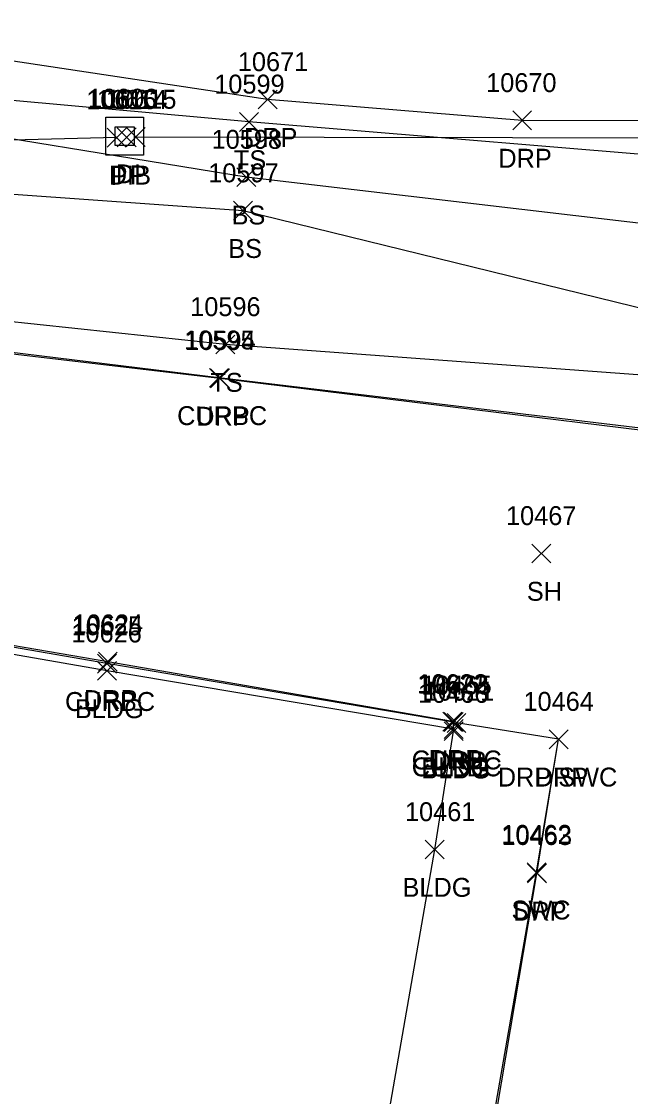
# Model space of a CAD drawing. Extents: x 1769141 to 1770911, y 735471 to 741449.
# Drawn here: x 1770437.1 to 1770501.4, y 738773.6 to 738887.2 of the extents above; entities that cross this region are included whole.
import ezdxf

# ---------------------------------------------------------------- set-up
doc = ezdxf.new("R2010")
doc.units = 0
for name, color, linetype in [('D_A', 7, 'Continuous'), ('D_I', 7, 'Continuous'), ('D_TIC', 7, 'Continuous'), ('DCP', 7, 'Continuous'), ('DS', 7, 'Continuous'), ('L_A', 7, 'Continuous'), ('L_I', 7, 'Continuous'), ('L_TIC', 7, 'Continuous'), ('LBC', 7, 'Continuous'), ('LELB', 7, 'Continuous'), ('R_A', 7, 'Continuous'), ('R_I', 7, 'Continuous'), ('R_TIC', 7, 'Continuous'), ('RC', 7, 'Continuous'), ('RDP', 7, 'Continuous'), ('RSW', 7, 'Continuous')]:
    doc.layers.add(name, color=color, linetype=linetype)

msp = doc.modelspace()

# ---------------------------------------------------------------- linework, layer by layer
at = {"layer": 'D_TIC'}
for points in [[(1770446.14, 738873.96), (1770448.14, 738875.96)], [(1770448.14, 738873.96), (1770446.14, 738875.96)], [(1770447.22, 738873.99), (1770449.22, 738875.99)], [(1770449.22, 738873.99), (1770447.22, 738875.99)], [(1770448.18, 738874.01), (1770450.18, 738876.01)], [(1770450.18, 738874.01), (1770448.18, 738876.01)]]:
    msp.add_lwpolyline(points, dxfattribs=at)
at = {"layer": 'DCP'}
for points in [[(1770588.41, 738874.75), (1770449.18, 738875.01)], [(1770447.14, 738874.96), (1770309.47, 738871.44)]]:
    msp.add_lwpolyline(points, dxfattribs=at)
at = {"layer": 'DS'}
for p, q in [((1770446, 738877.11), (1770450, 738877.11)), ((1770446, 738873.11), (1770446, 738877.11)), ((1770450, 738877.11), (1770450, 738873.11)), ((1770447, 738874.11), (1770447, 738876.11)), ((1770447, 738876.11), (1770449, 738876.11)), ((1770448.01, 738875.12), (1770448.01, 738875.12)), ((1770448.01, 738875.12), (1770448.01, 738875.12)), ((1770449, 738876.11), (1770449, 738874.11)), ((1770449, 738874.11), (1770447, 738874.11)), ((1770450, 738873.11), (1770446, 738873.11))]:
    msp.add_line(p, q, dxfattribs=at)
at = {"layer": 'L_TIC'}
for points in [[(1770460.13, 738875.61), (1770462.13, 738877.61)], [(1770462.13, 738875.61), (1770460.13, 738877.61)], [(1770459.85, 738869.77), (1770461.85, 738871.77)], [(1770461.85, 738869.77), (1770459.85, 738871.77)], [(1770459.5, 738866.23), (1770461.5, 738868.23)], [(1770461.5, 738866.23), (1770459.5, 738868.23)], [(1770457.64, 738852.08), (1770459.64, 738854.08)], [(1770459.64, 738852.08), (1770457.64, 738854.08)], [(1770491, 738829.99), (1770493, 738831.99)], [(1770493, 738829.99), (1770491, 738831.99)], [(1770445.14, 738817.58), (1770447.14, 738819.58)], [(1770447.14, 738817.58), (1770445.14, 738819.58)], [(1770481.74, 738811.43), (1770483.74, 738813.43)], [(1770483.74, 738811.43), (1770481.74, 738813.43)], [(1770481.75, 738811.2), (1770483.75, 738813.2)], [(1770483.75, 738811.2), (1770481.75, 738813.2)], [(1770479.75, 738798.69), (1770481.75, 738800.69)], [(1770481.75, 738798.69), (1770479.75, 738800.69)]]:
    msp.add_lwpolyline(points, dxfattribs=at)
at = {"layer": 'LBC'}
msp.add_lwpolyline([(1770355.73, 738726.42), (1770369.22, 738724.05), (1770376.65, 738722.75), (1770406.47, 738717.79), (1770405, 738709.95), (1770471.46, 738698.65), (1770482.87, 738764.69), (1770474.89, 738765.91), (1770480.75, 738799.69), (1770482.75, 738812.2), (1770482.74, 738812.43), (1770446.14, 738818.58), (1770408.11, 738825.21), (1770373.6, 738831.13), (1770373.19, 738830.95), (1770367.66, 738799.21), (1770361.53, 738763.21), (1770355.28, 738727.34)], dxfattribs=at)
at = {"layer": 'LELB'}
for points in [[(1770580.79, 738863.86), (1770564.48, 738865.47), (1770543.38, 738868.95), (1770513.7, 738872.26), (1770461.13, 738876.61), (1770422.07, 738880.14), (1770383.42, 738886.53), (1770350.12, 738889.47), (1770337.62, 738892.52), (1770340.95, 738915.92), (1770342.1, 738948.84), (1770346.55, 738996.47), (1770341.4, 739000.6), (1770372.72, 739000.93), (1770395.17, 738998.49)], [(1770576.97, 738855.59), (1770564.55, 738860.34), (1770541.03, 738860.89), (1770512.78, 738864.69), (1770460.85, 738870.77), (1770421.54, 738877.17), (1770380.98, 738877.16), (1770329.13, 738870.56)], [(1770575.43, 738851.51), (1770564.62, 738854.06), (1770539.97, 738856.14), (1770512.9, 738854.36), (1770460.5, 738867.23), (1770420.36, 738870.08), (1770379.59, 738871.19), (1770330.71, 738861.73)], [(1770560.33, 738844.07), (1770537.38, 738847.06), (1770512.74, 738849.09), (1770458.64, 738853.08), (1770418.83, 738857.32), (1770378.62, 738862.15), (1770363.31, 738861.95), (1770348.45, 738856.66), (1770336.44, 738849.22), (1770320.85, 738835.08), (1770307.15, 738828.31)]]:
    msp.add_lwpolyline(points, dxfattribs=at)
at = {"layer": 'R_TIC'}
for points in [[(1770462.1, 738877.98), (1770464.1, 738879.98)], [(1770464.1, 738877.98), (1770462.1, 738879.98)], [(1770488.99, 738875.77), (1770490.99, 738877.77)], [(1770490.99, 738875.77), (1770488.99, 738877.77)], [(1770456.96, 738848.56), (1770458.96, 738850.56)], [(1770458.96, 738848.56), (1770456.96, 738850.56)], [(1770457.06, 738848.5), (1770459.06, 738850.5)], [(1770459.06, 738848.5), (1770457.06, 738850.5)], [(1770445.22, 738818.54), (1770447.22, 738820.54)], [(1770447.22, 738818.54), (1770445.22, 738820.54)], [(1770445.12, 738818.34), (1770447.12, 738820.34)], [(1770447.12, 738818.34), (1770445.12, 738820.34)], [(1770481.62, 738812.22), (1770483.62, 738814.22)], [(1770483.62, 738812.22), (1770481.62, 738814.22)], [(1770481.74, 738812.16), (1770483.74, 738814.16)], [(1770483.74, 738812.16), (1770481.74, 738814.16)], [(1770482.05, 738812.07), (1770484.05, 738814.07)], [(1770484.05, 738812.07), (1770482.05, 738814.07)], [(1770481.74, 738811.43), (1770483.74, 738813.43)], [(1770483.74, 738811.43), (1770481.74, 738813.43)], [(1770492.83, 738810.35), (1770494.83, 738812.35)], [(1770494.83, 738810.35), (1770492.83, 738812.35)], [(1770492.83, 738810.35), (1770494.83, 738812.35)], [(1770494.83, 738810.35), (1770492.83, 738812.35)], [(1770490.5, 738796.29), (1770492.5, 738798.29)], [(1770492.5, 738796.29), (1770490.5, 738798.29)], [(1770490.54, 738796.17), (1770492.54, 738798.17)], [(1770492.54, 738796.17), (1770490.54, 738798.17)]]:
    msp.add_lwpolyline(points, dxfattribs=at)
at = {"layer": 'RC'}
for points in [[(1770559.14, 738837.4), (1770547.13, 738838.98), (1770507.2, 738843.67), (1770457.96, 738849.56), (1770418.24, 738854.42), (1770378.01, 738859.23), (1770369.76, 738859.38)], [(1770482.74, 738812.43), (1770482.74, 738813.16), (1770446.12, 738819.34), (1770408.27, 738825.9), (1770398.32, 738827.63), (1770373.83, 738831.57), (1770373.6, 738831.13)]]:
    msp.add_lwpolyline(points, dxfattribs=at)
at = {"layer": 'RDP'}
for points in [[(1770603.25, 738853.26), (1770597.44, 738860.22), (1770584.22, 738869.6), (1770576.32, 738873.13), (1770564.37, 738875.35), (1770547.13, 738877.36), (1770539.49, 738877.73), (1770517.93, 738876.69), (1770489.99, 738876.77), (1770463.1, 738878.98), (1770429.89, 738883.98), (1770384.52, 738891.18), (1770390.25, 738926.77), (1770396.42, 738962.6), (1770401.15, 738990.56), (1770408.49, 739034.94), (1770412.75, 739059.9), (1770415.7, 739078.03), (1770420.84, 739077.4)], [(1770559.14, 738837.4), (1770547.09, 738838.69), (1770507.28, 738843.44), (1770458.06, 738849.5), (1770418.21, 738854.18), (1770378.13, 738859.02), (1770369.7, 738859.15)], [(1770482.62, 738813.22), (1770446.22, 738819.54), (1770408.37, 738826.03)], [(1770475.77, 738704.84), (1770477.09, 738712.94), (1770478.68, 738722.06), (1770485.93, 738763.97), (1770491.54, 738797.17), (1770493.83, 738811.35), (1770483.05, 738813.07)]]:
    msp.add_lwpolyline(points, dxfattribs=at)
at = {"layer": 'RSW'}
msp.add_lwpolyline([(1770478.52, 738722.01), (1770485.68, 738764.01), (1770491.5, 738797.29), (1770493.83, 738811.35)], dxfattribs=at)

# ---------------------------------------------------------------- texts
at = {"layer": 'D_A'}
for s, p in [('DIB', (1770446.32, 738869.99)), ('P', (1770446.52, 738869.96)), ('DI', (1770447.06, 738870.12)), ('P', (1770448.55, 738870.01))]:
    msp.add_text(s, height=2, dxfattribs=at).set_placement(p)
at = {"layer": 'D_I'}
for s, p in [('10616', (1770443.94, 738877.96)), ('10600', (1770444.13, 738878.12)), ('10614', (1770445.07, 738877.99)), ('10615', (1770446.03, 738878.01))]:
    msp.add_text(s, height=2, dxfattribs=at).set_placement(p)
at = {"layer": 'L_A'}
for s, p in [('TS', (1770459.54, 738871.61)), ('BS', (1770459.29, 738865.77)), ('BS', (1770458.94, 738862.23)), ('TS', (1770457.05, 738848.08)), ('SH', (1770490.48, 738825.99)), ('BLDG', (1770442.73, 738813.58)), ('BLDG', (1770479.33, 738807.43)), ('BLDG', (1770479.34, 738807.2)), ('BLDG', (1770477.35, 738794.69))]:
    msp.add_text(s, height=2, dxfattribs=at).set_placement(p)
at = {"layer": 'L_I'}
for s, p in [('10599', (1770457.46, 738879.61)), ('10598', (1770457.18, 738873.77)), ('10597', (1770456.83, 738870.23)), ('10596', (1770454.92, 738856.08)), ('10467', (1770488.28, 738833.99)), ('10626', (1770442.37, 738821.58)), ('10466', (1770478.98, 738815.2)), ('10621', (1770479.59, 738815.43)), ('10461', (1770477.61, 738802.69))]:
    msp.add_text(s, height=2, dxfattribs=at).set_placement(p)
at = {"layer": 'R_A'}
for s, p in [('DRP', (1770460.59, 738873.98)), ('DRP', (1770487.47, 738871.77)), ('CURBC', (1770453.54, 738844.56)), ('DRP', (1770455.55, 738844.5)), ('CURBC', (1770441.7, 738814.34)), ('DRP', (1770443.7, 738814.54)), ('CURBC', (1770478.32, 738808.16)), ('CURBC', (1770478.32, 738807.43)), ('DRP', (1770480.1, 738808.22)), ('DRP', (1770480.54, 738808.07)), ('DRP SWC', (1770487.41, 738806.35)), ('DRP', (1770491.32, 738806.35)), ('SWC', (1770488.86, 738792.29)), ('DRP', (1770489.03, 738792.17))]:
    msp.add_text(s, height=2, dxfattribs=at).set_placement(p)
at = {"layer": 'R_I'}
for s, p in [('10671', (1770459.95, 738881.98)), ('10670', (1770486.18, 738879.77)), ('10595', (1770454.29, 738852.56)), ('10594', (1770454.39, 738852.5)), ('10625', (1770442.4, 738822.34)), ('10624', (1770442.5, 738822.54)), ('10623', (1770478.9, 738816.22)), ('10622', (1770479.02, 738816.16)), ('10465', (1770479.33, 738816.07)), ('10621', (1770479.59, 738815.43)), ('10464', (1770490.12, 738814.35)), ('10464', (1770490.12, 738814.35)), ('10462', (1770487.78, 738800.29)), ('10463', (1770487.82, 738800.17))]:
    msp.add_text(s, height=2, dxfattribs=at).set_placement(p)

doc.saveas('drawing.dxf')
